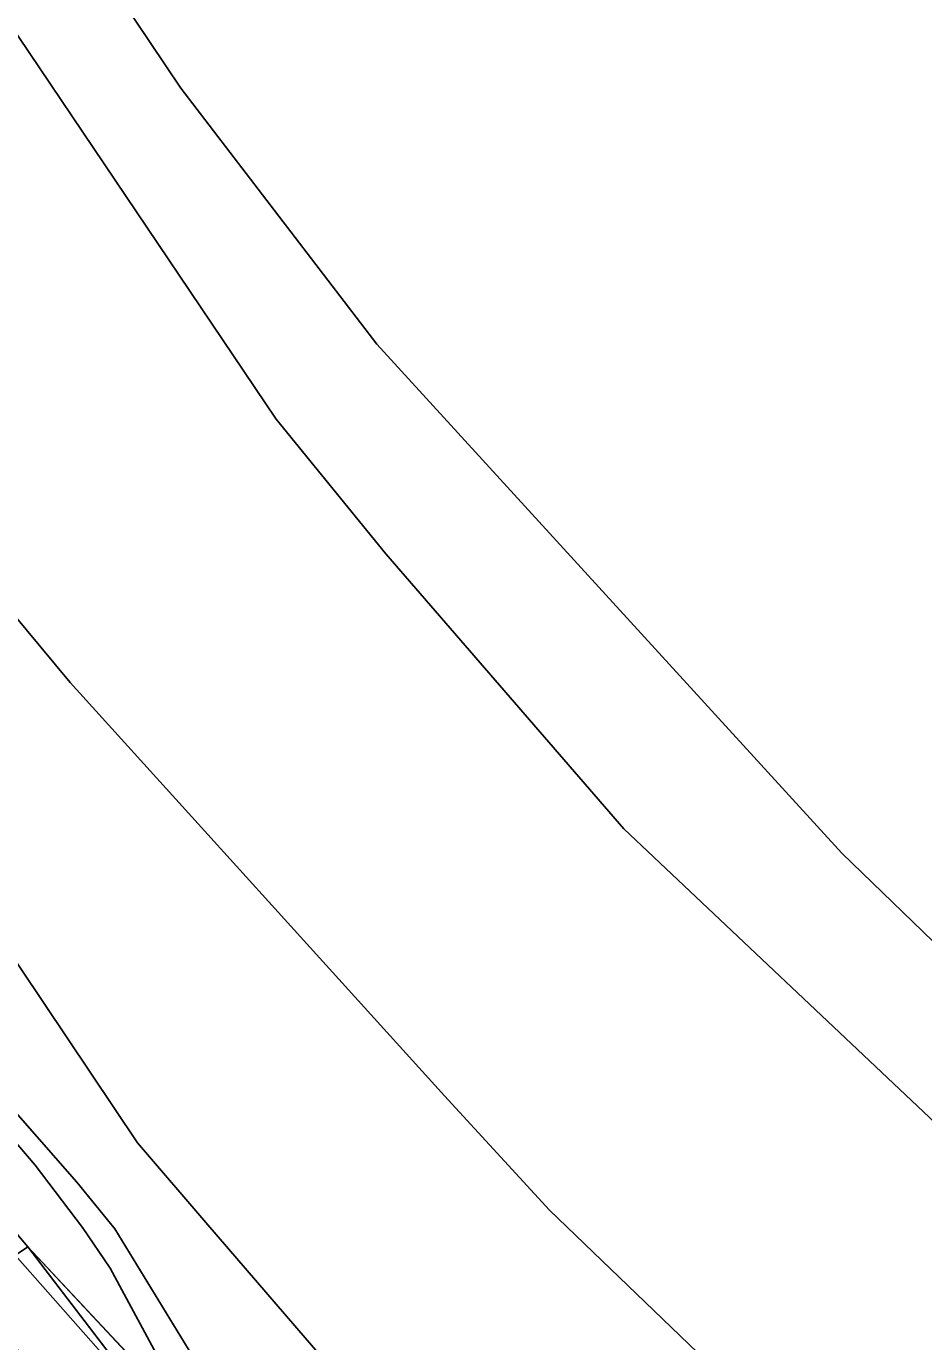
# Model space of a CAD drawing. Extents: x -263587 to -261993, y -1238795 to -1236748.
# Drawn here: x -262604.7 to -262524.5, y -1237487.3 to -1237369.7 of the extents above; entities that cross this region are included whole.
import ezdxf

# ---------------------------------------------------------------- set-up
doc = ezdxf.new("R2010")
doc.units = 0
doc.layers.add('Vrstva 1', color=7, linetype='Continuous')
doc.layers.add('Vrstva 3', color=7, linetype='Continuous')

msp = doc.modelspace()

# ---------------------------------------------------------------- linework, layer by layer
at = {"layer": 'Vrstva 1'}
for p, q in [((-262604.63, -1237354.69), (-262590.88, -1237375.27)), ((-262612.37, -1237360.31), (-262582.36, -1237404.86)), ((-262590.88, -1237375.27), (-262573.35, -1237398.14)), ((-262573.35, -1237398.14), (-262531.79, -1237443.64)), ((-262623.02, -1237401.74), (-262600.76, -1237428.39)), ((-262582.36, -1237404.86), (-262572.57, -1237416.88)), ((-262572.57, -1237416.88), (-262551.27, -1237441.47)), ((-262600.76, -1237428.39), (-262567.3, -1237465.35)), ((-262594.76, -1237469.54), (-262615.61, -1237438.46)), ((-262551.27, -1237441.47), (-262519.42, -1237471.58)), ((-262626.71, -1237442.78), (-262600.19, -1237473.05)), ((-262600.19, -1237473.05), (-262626.71, -1237442.78)), ((-262531.79, -1237443.64), (-262514.25, -1237460.66)), ((-262604.57, -1237478.84), (-262620.47, -1237460.1)), ((-262613.64, -1237460.18), (-262603.9, -1237471.53)), ((-262567.3, -1237465.35), (-262557.92, -1237475.57)), ((-262588.48, -1237476.89), (-262594.76, -1237469.54)), ((-262603.9, -1237471.53), (-262599.68, -1237477.12)), ((-262600.19, -1237473.05), (-262596.79, -1237477.25)), ((-262596.79, -1237477.25), (-262600.19, -1237473.05)), ((-262557.92, -1237475.57), (-262544.69, -1237488.29)), ((-262599.68, -1237477.12), (-262597.21, -1237480.76)), ((-262596.79, -1237477.25), (-262589.9, -1237488.51)), ((-262589.9, -1237488.51), (-262596.79, -1237477.25)), ((-262568.5, -1237500.03), (-262588.48, -1237476.89)), ((-262606.5, -1237480.16), (-262604.57, -1237478.84)), ((-262590.45, -1237493.93), (-262604.57, -1237478.84)), ((-262604.57, -1237478.84), (-262593.05, -1237493.89)), ((-262593.05, -1237493.89), (-262604.57, -1237478.84)), ((-262604.57, -1237478.84), (-262590.45, -1237493.93)), ((-262597.21, -1237480.76), (-262591.34, -1237491.61))]:
    msp.add_line(p, q, dxfattribs=at)
at = {"layer": 'Vrstva 3'}
for points in [[(-262690.64, -1237345.7), (-262667.54, -1237384.91), (-262660.8, -1237398.06), (-262641.01, -1237426.72), (-262626.71, -1237442.78), (-262600.19, -1237473.05), (-262596.79, -1237477.25), (-262589.9, -1237488.51), (-262587.23, -1237495.71), (-262586.436, -1237497.983), (-262590.45, -1237493.93), (-262604.57, -1237478.84), (-262593.05, -1237493.89), (-262637.35, -1237443.77), (-262664.8, -1237406.92), (-262667.59, -1237402.72), (-262673.98, -1237391.35), (-262674.03, -1237388), (-262685.64, -1237371.1), (-262690.37, -1237364.22)], [(-262589.9, -1237488.51), (-262596.79, -1237477.25), (-262600.19, -1237473.05), (-262626.71, -1237442.78), (-262641.01, -1237426.72), (-262660.8, -1237398.06), (-262667.54, -1237384.91), (-262687.16, -1237346.07)], [(-262593.05, -1237493.89), (-262604.57, -1237478.84), (-262590.45, -1237493.93)]]:
    msp.add_lwpolyline(points, dxfattribs=at)
msp.add_lwpolyline([(-262637.35, -1237443.77), (-262593.05, -1237493.89), (-262596.5, -1237493.83), (-262604.76, -1237493.69), (-262606.5, -1237480.16), (-262634.06, -1237448.68), (-262648.03, -1237432.54), (-262658.49, -1237416.21), (-262664.8, -1237406.92)], close=True, dxfattribs=at)

doc.saveas('drawing.dxf')
